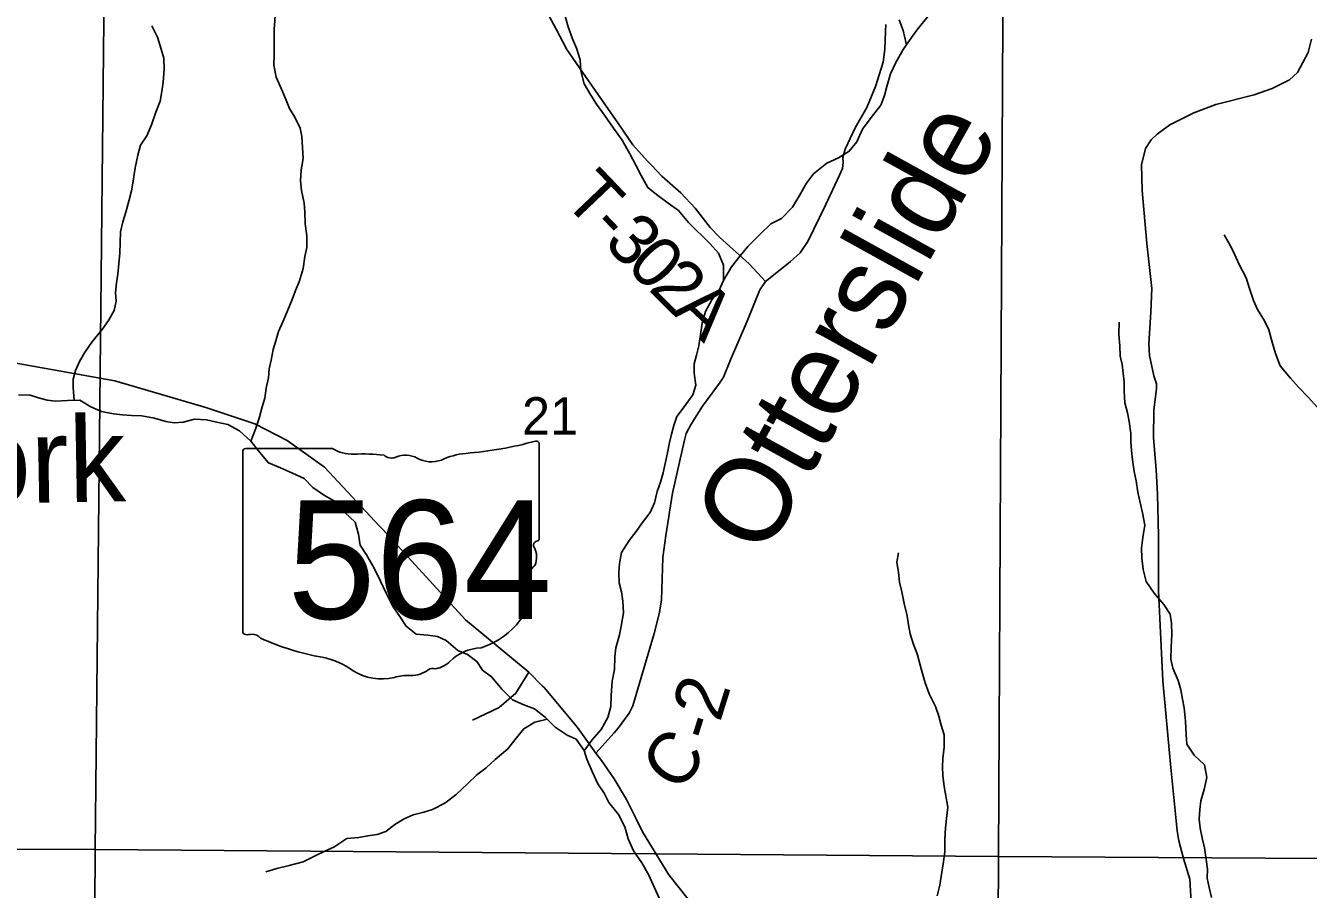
# Model space of a CAD drawing. Extents: x 2043100 to 2470832, y 443715 to 810583.
# Drawn here: x 2269120 to 2276651, y 616731 to 621804 of the extents above; entities that cross this region are included whole.
import ezdxf

# ---------------------------------------------------------------- set-up
doc = ezdxf.new("R2010")
doc.units = 0
for name, color, linetype in [('GM_X_County_Road', 7, 'Continuous'), ('GM_X_County_Road_Text', 7, 'Continuous'), ('GM_X_Minor_River', 7, 'Continuous'), ('GM_X_Minor_River_Text', 7, 'Continuous'), ('GM_X_Section', 7, 'Continuous'), ('GM_X_Section_Text', 7, 'Continuous'), ('GM_X_State_Location', 7, 'Continuous'), ('GM_X_State_Route', 7, 'Continuous'), ('GM_X_State_Shield', 7, 'Continuous'), ('GM_X_Township_Road', 7, 'Continuous'), ('GM_X_Township_Road_Text', 7, 'Continuous'), ('GM_X_Township_ROW', 7, 'Continuous')]:
    doc.layers.add(name, color=color, linetype=linetype)

msp = doc.modelspace()

# ---------------------------------------------------------------- linework, layer by layer
at = {"layer": 'GM_X_County_Road'}
for points in [[(2272574.6, 617650.7), (2272599.1, 617678.3), (2272663.5, 617765.7), (2272684.7, 617808.2), (2272724.4, 617941.2), (2272809.2, 618233.5), (2272839.1, 618348.4), (2272853.7, 618428.8), (2272857.4, 618555.2), (2272861.2, 618679.6), (2272878.9, 618808.2), (2272918.4, 619057.6), (2272987, 619361.6), (2272998.2, 619407.9), (2273027.2, 619462.6), (2273093.3, 619568), (2273192.9, 619704.2), (2273216.3, 619738.7), (2273258.5, 619841.7), (2273356.4, 620068), (2273431.2, 620251.8), (2273464.3, 620300.6), (2273491.9, 620323.1), (2273610.2, 620417.5), (2273667.3, 620468.7), (2273712.1, 620535.7), (2273816.3, 620750.1), (2273899.2, 620926), (2273916.5, 620964.4), (2273919.9, 621000.6), (2273917.4, 621028.6), (2273932.5, 621079), (2273990.2, 621204.3), (2274058.1, 621321.9), (2274109.9, 621447.1), (2274155.4, 621588.3), (2274164, 621664.6), (2274168.1, 621770.9), (2274169.4, 621811)], [(2272468.4, 617531), (2272574.6, 617650.7)]]:
    msp.add_lwpolyline(points, dxfattribs=at)
at = {"layer": 'GM_X_Minor_River'}
for points in [[(2270442.2, 619363.5), (2270470, 619433.8), (2270491.7, 619498), (2270509.5, 619564.2), (2270523.3, 619616.3), (2270531.1, 619674.4), (2270544.8, 619734.6), (2270550.6, 619788.7), (2270560.4, 619838.9), (2270572.2, 619901), (2270588, 619953.2), (2270603.8, 620007.3), (2270629.6, 620063.5), (2270657.4, 620127.8), (2270685.2, 620196), (2270705, 620248.2), (2270724.8, 620298.4), (2270748.5, 620376.6), (2270758.2, 620446.8), (2270770, 620500.9), (2270771.7, 620569), (2270761.4, 620639.1), (2270759.1, 620709.2), (2270754.9, 620761.3), (2270738.5, 620835.4), (2270734.2, 620891.4), (2270738, 620957.5), (2270749.7, 621023.7), (2270741.1, 621151.9), (2270730.9, 621201.9), (2270700.5, 621265.9), (2270668.2, 621317.8), (2270645.9, 621375.8), (2270621.6, 621429.8), (2270591.2, 621501.8), (2270576.8, 621571.8), (2270578.6, 621636), (2270578.2, 621712.1), (2270579.9, 621782.2), (2270587.5, 621886.4)], [(2273217.4, 620307.7), (2273216.7, 620397.7), (2273188.3, 620467.7), (2273138, 620521.5), (2273011.1, 620647.2), (2272952.6, 620717), (2272892.3, 620760.8), (2272823.9, 620812.6), (2272773.6, 620852.5), (2272733.2, 620924.4), (2272704.9, 620980.4), (2272666.4, 621050.3), (2272622, 621130.3), (2272571.5, 621202.2), (2272519.1, 621278.1), (2272470.7, 621341.9), (2272438.3, 621395.9), (2272400, 621461.8), (2272379.6, 621537.9), (2272375.3, 621601.9), (2272354.9, 621672), (2272330.6, 621726), (2272304.2, 621796), (2272287.9, 621860)], [(2272399.8, 617544.8), (2272445, 617607.2), (2272498.9, 617669.5), (2272538.7, 617739.9), (2272556.4, 617804), (2272558.2, 617870.2), (2272563.8, 617954.4), (2272577.5, 618022.5), (2272579.2, 618098.7), (2272585, 618148.8), (2272606.7, 618225.1), (2272616.5, 618277.2), (2272630.2, 618355.4), (2272625.9, 618423.5), (2272617.6, 618477.6), (2272605.4, 618531.6), (2272603.1, 618589.7), (2272606.9, 618643.8), (2272618.6, 618710), (2272662.4, 618780.3), (2272704.3, 618832.6), (2272740.2, 618882.9), (2272786, 618943.2), (2272811.8, 619001.4), (2272827.6, 619067.6), (2272847.4, 619121.8), (2272863.2, 619177.9), (2272875, 619232.1), (2272888.7, 619294.3), (2272900.5, 619354.4), (2272912.3, 619404.6), (2272926.1, 619454.7), (2272943.9, 619508.9), (2272985.8, 619565.2), (2273037.6, 619635.5), (2273055.4, 619691.7), (2273045.1, 619761.8), (2273044.8, 619817.9), (2273058.6, 619868), (2273072.4, 619922.2), (2273080.2, 619976.3), (2273091.9, 620056.5), (2273111.6, 620124.7), (2273149.4, 620193), (2273189.3, 620245.3), (2273219.1, 620311.5), (2273264.9, 620387.9), (2273314.7, 620452.2), (2273360.6, 620506.5), (2273430.5, 620576.9), (2273494.3, 620639.3), (2273558.4, 620671.7), (2273622.2, 620738.1), (2273664.1, 620806.4), (2273703.8, 620878.7), (2273745.7, 620933), (2273823.6, 620995.4), (2273891.7, 621027.8), (2273955.6, 621066.1), (2273999.5, 621120.4), (2274033.3, 621194.7), (2274085.1, 621265), (2274140.9, 621337.4), (2274162.7, 621393.6), (2274176.5, 621445.7), (2274198.3, 621520), (2274228.1, 621586.2), (2274271.8, 621664.5), (2274321.6, 621734.9), (2274357.5, 621785.1), (2274419.3, 621859.5)], [(2269405, 619602.4), (2269398.2, 619677.4), (2269397.9, 619727.5), (2269411.8, 619777.6), (2269437.6, 619835.8), (2269469.4, 619888.1), (2269509.3, 619944.4), (2269569.1, 620018.8), (2269607, 620071), (2269638.8, 620131.2), (2269650.6, 620185.4), (2269648.3, 620235.5), (2269654.1, 620293.6), (2269661.9, 620343.7), (2269667.6, 620405.8), (2269673.4, 620468), (2269676.9, 620592.2), (2269690.6, 620650.4), (2269708.4, 620708.5), (2269728.2, 620780.8), (2269742, 620832.9), (2269751.7, 620891), (2269763.4, 620969.2), (2269779.1, 621043.4), (2269794.9, 621101.6), (2269830.8, 621155.8), (2269858.6, 621220.1), (2269884.3, 621296.3), (2269910.1, 621360.5), (2269919.9, 621416.7), (2269927.6, 621470.8), (2269933.3, 621548.9), (2269931, 621613), (2269910.6, 621685.1), (2269894.4, 621735.1), (2269860, 621803)], [(2274290.9, 621691.5), (2274271.3, 621774.7), (2274249, 621838.7)], [(2276707.3, 619559.7), (2276650.8, 619621.6), (2276592.4, 619679.4), (2276546.1, 619733.3), (2276485.6, 619805.2), (2276457.2, 619877.2), (2276438.9, 619945.2), (2276418.5, 620017.3), (2276394.2, 620069.2), (2276351.8, 620137.2), (2276329.5, 620189.2), (2276303.1, 620265.2), (2276286.8, 620323.2), (2276244.4, 620401.2), (2276220.1, 620457.2), (2276193.8, 620511.1), (2276157.4, 620575.1)], [(2276082.3, 616683.4), (2276068, 616741.5), (2276057.8, 616795.5), (2276059.5, 616849.7), (2276051.3, 616905.7), (2276040.9, 616973.8), (2276028.7, 617023.9), (2276016.4, 617089.9), (2276010.1, 617142), (2276013.9, 617200.1), (2276019.7, 617250.3), (2276039.4, 617316.5), (2276055.2, 617386.7), (2276040.8, 617462.8), (2275980.4, 617518.6), (2275938, 617582.5), (2275933.7, 617638.6), (2275929.4, 617718.8), (2275921, 617796.9), (2275912.8, 617847), (2275902.5, 617903), (2275886.2, 617957), (2275855.8, 618029.1), (2275843.6, 618083.1), (2275845.3, 618153.2), (2275848.9, 618227.4), (2275846.6, 618293.5), (2275840.4, 618347.6), (2275802, 618403.5), (2275745.6, 618469.4), (2275699.2, 618539.3), (2275680.8, 618609.4), (2275672.5, 618677.5), (2275672.2, 618735.6), (2275680, 618797.8), (2275691.7, 618869.9), (2275677.4, 618942), (2275661, 619010), (2275650.7, 619064.1), (2275640.4, 619130.2), (2275628.2, 619184.2), (2275617.8, 619254.3), (2275613.6, 619308.4), (2275609.3, 619358.5), (2275609.1, 619408.6), (2275598.8, 619478.6), (2275588.5, 619528.7), (2275574.2, 619588.7), (2275569.9, 619656.8), (2275569.7, 619710.9), (2275563.5, 619763), (2275557.2, 619813.1), (2275547, 619863.1), (2275544.7, 619923.2), (2275538.4, 619989.3), (2275540.1, 620061.4)], [(2272544.9, 617241), (2272516.6, 617294.9), (2272480.2, 617350.9), (2272445.8, 617422.9), (2272415.4, 617494.9), (2272399.2, 617546.9), (2272352.8, 617612.8), (2272298.5, 617636.6), (2272228.1, 617682.4), (2272171.7, 617740.2), (2272107.4, 617790), (2272045.1, 617813.8), (2271978.8, 617843.6), (2271918.4, 617905.4), (2271855.9, 617979.3), (2271801.6, 618017.1), (2271769.3, 618069.1), (2271714.9, 618110.9), (2271656.7, 618132.7), (2271588.3, 618192.5), (2271538, 618216.3), (2271481.9, 618224.1), (2271413.7, 618229.8), (2271353.3, 618275.6), (2271321, 618327.6), (2271274.6, 618395.5), (2271236.2, 618469.4), (2271203.8, 618541.4), (2271165.3, 618617.4), (2271120.9, 618695.3), (2271084.5, 618751.3), (2271074.2, 618817.3), (2271053.8, 618887.4), (2270993.4, 618943.2), (2270941, 619007.1), (2270874.7, 619044.9), (2270806.3, 619090.6), (2270756, 619144.5), (2270685.7, 619174.2), (2270615.3, 619206), (2270545, 619235.7), (2270494.6, 619295.6), (2270442.2, 619363.5), (2270375.8, 619423.3), (2270307.4, 619461.1), (2270233.2, 619476.8), (2270181, 619488.6), (2270110.8, 619492.2), (2270044.7, 619473.9), (2269992.6, 619471.7), (2269942.4, 619479.5), (2269876.2, 619497.2), (2269801.9, 619510.9), (2269741.8, 619514.7), (2269687.6, 619518.4), (2269635.4, 619524.2), (2269565.2, 619537.9), (2269502.9, 619565.7), (2269438.6, 619603.4), (2269366.4, 619601.1), (2269296.2, 619598.8), (2269246.1, 619604.6), (2269195.9, 619618.4), (2269145.7, 619634.2), (2269077.5, 619635.9)], [(2274472.2, 616692.4), (2274488, 616754.6), (2274495.8, 616806.7), (2274507.5, 616880.9), (2274517.2, 616951.1), (2274516.9, 617023.2), (2274520.6, 617091.4), (2274528.3, 617163.5), (2274534.1, 617213.7), (2274513.5, 617333.8), (2274505.2, 617399.9), (2274502.9, 617450), (2274504.7, 617500.1), (2274512.5, 617566.2), (2274512.1, 617638.4), (2274495.9, 617694.4), (2274481.6, 617748.4), (2274461.3, 617804.5), (2274424.9, 617878.4), (2274400.5, 617944.5), (2274382.2, 618012.5), (2274367.9, 618062.5), (2274353.6, 618114.6), (2274331.3, 618174.6), (2274313, 618230.6), (2274302.8, 618284.7), (2274296.5, 618336.8), (2274278.2, 618408.8), (2274263.8, 618478.9), (2274251.5, 618534.9), (2274245.3, 618591), (2274235, 618653.1), (2274244.8, 618707.2)], [(2272180.9, 617730.8), (2272109.7, 617711.9), (2272045.7, 617673.6), (2271991.9, 617609.2), (2271950, 617556.9), (2271876.1, 617492.5), (2271824.2, 617444.2), (2271768.2, 617403.8), (2271714.3, 617349.5), (2271646.4, 617285.1), (2271580.5, 617236.7), (2271508.4, 617200.3), (2271458.4, 617184.1), (2271394.3, 617167.7), (2271342.3, 617145.5), (2271288.3, 617111.2), (2271234.3, 617070.9), (2271184.3, 617052.6), (2271128.1, 617044.3), (2271076.1, 617036.1), (2271005.9, 617029.8), (2270929.9, 616979.4), (2270879.9, 616957.1), (2270815.9, 616924.8), (2270749.9, 616892.4), (2270667.8, 616870), (2270595.6, 616853.7), (2270529.6, 616833.3)], [(2272842.1, 616675.2), (2272811.8, 616739.2), (2272779.4, 616813.2), (2272736.9, 616887.1), (2272688.5, 616957.1), (2272658.1, 617027), (2272637.8, 617097.1), (2272601.3, 617171.1), (2272544.9, 617241)]]:
    msp.add_lwpolyline(points, dxfattribs=at)
at = {"layer": 'GM_X_Section'}
for points in [[(2264235.8, 622182.9), (2269583.7, 622209.9), (2269527.4, 616965), (2264207.2, 616970.4)], [(2274859.9, 622212), (2274832.1, 616923.4), (2269527.4, 616965), (2269583.7, 622209.9)], [(2274859.9, 622212), (2280184.2, 622202.6), (2280154.7, 616890), (2274832.1, 616923.4)], [(2269527.4, 616965), (2269496.5, 611606.4), (2264172.3, 611601.8), (2264207.2, 616970.4)], [(2269527.4, 616965), (2274832.1, 616923.4), (2274804.8, 611594.9), (2269496.5, 611606.4)], [(2274832.1, 616923.4), (2280154.7, 616890), (2280143.2, 611575.7), (2274804.8, 611594.9)]]:
    msp.add_lwpolyline(points, close=True, dxfattribs=at)
at = {"layer": 'GM_X_State_Route'}
for points in [[(2268774.6, 619857.9), (2269031.8, 619827.7), (2269643.8, 619718.2), (2270178.2, 619560), (2270465.5, 619465.3), (2270655, 619367.8), (2270875, 619210.4), (2271198.4, 618864.2), (2271215.1, 618846.3)], [(2271215.1, 618846.3), (2271238.8, 618820.9), (2271701.8, 618313.4), (2272074.1, 618006.6), (2272153.2, 617926.6)], [(2272153.2, 617926.6), (2272166.2, 617913.5), (2272360.7, 617680.5), (2272468.4, 617531), (2272500.8, 617487.6), (2272576, 617379.3), (2272648.6, 617258.4), (2272704.2, 617144.5)], [(2272704.2, 617144.5), (2272741.4, 617068.3), (2272895.4, 616816.2), (2273010.7, 616672.3)]]:
    msp.add_lwpolyline(points, dxfattribs=at)
at = {"layer": 'GM_X_State_Shield'}
for p, q in [((2270395.2, 619301.5), (2270395.2, 618244.9)), ((2270921.9, 619319.7), (2270412.3, 619319.7)), ((2272135.4, 618793.1), (2272135.4, 619345.9)), ((2272135.2, 618793.3), (2272135.4, 618793.1))]:
    msp.add_line(p, q, dxfattribs=at)
for centre, major_axis, start_param, end_param in [((2271515.5, 620760.2), (1845.5, 0), 4.814394, 5.042369), ((2272116.1, 619348.2), (19.4, 0), 6.141152, 7.989035), ((2270415.1, 619303.8), (20.2, 0), 1.712693, 3.28349), ((2271043.3, 619442.4), (195.5, 0), 4.042523, 4.731795), ((2271108.1, 618726.5), (702, 0), 1.404758, 1.657858), ((2271350.3, 619187.1), (117.3, 0), 0.950623, 2.079405), ((2271750.9, 618997), (371.3, 0), 1.699011, 2.107814), ((2271267.5, 619309.2), (56.4, 0), 3.836095, 5.185415), ((2271501.7, 619354.6), (141.1, 0), 4.081561, 5.145723), ((2272130.9, 618752.6), (30, 0), 1.883978, 3.671073), ((2272114.7, 618791), (20.7, 0), 5.05454, 6.418171), ((2271940.2, 618682.7), (180, 0), 5.934695, 6.695948), ((2272204.8, 618561.8), (130.9, 0), 2.387724, 3.262537), ((2271618.9, 618491.5), (461.6, 0), 5.101752, 6.440018), ((2270415.3, 618242.6), (20.3, 0), 3.00124, 4.508301), ((2270418.4, 618350.7), (155.2, 0), 4.665946, 4.897461), ((2270450.1, 618183.9), (56, 0), 0.519207, 1.627899), ((2271156.7, 619133.3), (1332.7, 0), 4.195997, 4.488961), ((2270759.4, 617770.2), (417, 0), 0.823519, 1.323587), ((2271813.5, 617948.2), (252.8, 0), 1.647645, 2.488434), ((2271210.4, 618178.7), (264.6, 0), 4.026481, 4.996735), ((2271382.6, 618099.5), (141, 0), 4.691044, 5.507374), ((2271510.1, 617997.2), (39.7, 0), 1.147584, 2.315152), ((2271493.2, 618142.5), (149.1, 0), 4.937069, 5.64225), ((2271363.3, 617813.3), (217.4, 0), 1.495662, 1.94098)]:
    msp.add_ellipse(centre, major_axis=major_axis, ratio=0.8, start_param=start_param, end_param=end_param, dxfattribs=at)
at = {"layer": 'GM_X_Township_Road'}
for points in [[(2276670.5, 621724.4), (2276649.4, 621645.8), (2276586.8, 621528.7), (2276541.3, 621486), (2276437.8, 621434.4), (2276332.1, 621396.9), (2276108.4, 621339.7), (2275978.8, 621291.9), (2275837.5, 621221.8), (2275764.1, 621166.6), (2275728.5, 621132.1), (2275695, 621081.5), (2275672.2, 620986.9), (2275676.2, 620834.5), (2275702.2, 620523.9), (2275731.6, 620259.6), (2275725.4, 620121.1), (2275713.8, 619934.4), (2275718.7, 619866.2), (2275744.2, 619746.2), (2275758.9, 619700.3), (2275759.2, 619672.2), (2275744.8, 619545.6), (2275740.9, 619383.1), (2275757.3, 619196.7), (2275765.2, 619050.4), (2275770.3, 618807.7), (2275770.5, 618484.7), (2275797.3, 617955.4), (2275841.6, 617466.5), (2275880.7, 617073.8), (2275891.5, 617015.8), (2275918.9, 616911.8), (2275954.5, 616789.9), (2275967.1, 616585.4)], [(2273464.3, 620300.6), (2273367.8, 620404.3), (2273254.3, 620507.1), (2273193.5, 620560.4), (2273138.6, 620617.9), (2273051.1, 620731), (2272965.7, 620822.1), (2272854.3, 620918.9), (2272793.9, 620983.6)], [(2272074.1, 618006.6), (2271997.8, 617882.5), (2271900.7, 617798.9), (2271743.4, 617724.6)]]:
    msp.add_lwpolyline(points, dxfattribs=at)
at = {"layer": 'GM_X_Township_ROW'}
msp.add_lwpolyline([(2272793.9, 620983.6), (2272793.7, 620983.8), (2272771, 621008.1), (2272685.7, 621103.2), (2272599.9, 621226.4), (2272406, 621504.6), (2272297.8, 621663.6), (2272234.2, 621783.1), (2272178.7, 621888.6), (2272129.8, 621952.1), (2272063.4, 621979.3), (2271956.5, 622034), (2271883.7, 622245.7), (2271736.7, 622460.3), (2271611.5, 622693.3), (2271525.9, 623094.1), (2271399.4, 623346.9), (2271115.1, 623536.5), (2270783.3, 623662.8), (2269622.3, 623849.5)], dxfattribs=at)

# ---------------------------------------------------------------- texts
at = {"layer": 'GM_X_County_Road_Text'}
for s, rotation, p in [('2', 72.70213, (2273196.3, 617707)), ('-', 72.47725, (2273158.8, 617588.4)), ('C', 51.2579, (2272947.7, 617289.8))]:
    msp.add_text(s, height=300, rotation=rotation, dxfattribs=at).set_placement(p)
at = {"layer": 'GM_X_Minor_River_Text'}
for s, height, rotation, p in [('Otterslide', 500.13, 61.01547, (2273457.5, 618670.7)), ('Fork', 499.99, 1.0102, (2268373, 618987.1))]:
    msp.add_text(s, height=height, rotation=rotation, dxfattribs=at).set_placement(p)
at = {"layer": 'GM_X_Section_Text'}
msp.add_text('21', height=220.83, rotation=0.00001, dxfattribs=at).set_placement((2272034.4, 619400.6))
at = {"layer": 'GM_X_State_Location'}
for s in ['s', 'r']:
    msp.add_text(s, height=0.0000833, dxfattribs=at).set_placement((2271245.9, 618703.4))
msp.add_text('564', height=0.0000833, rotation=0.00001, dxfattribs=at).set_placement((2270892.6, 618630.2))
at = {"layer": 'GM_X_State_Shield'}
msp.add_text('564', height=696.1, dxfattribs=at).set_placement((2270656.7, 618319.4))
at = {"layer": 'GM_X_Township_Road_Text'}
for s, rotation, p in [('T', 313.66046, (2272266.7, 620776.9)), ('-', 313.71848, (2272421.8, 620614.3)), ('3', 313.90889, (2272507.7, 620524.5)), ('0', 314.52283, (2272638.4, 620388.8)), ('2', 315.14806, (2272770.5, 620254.5)), ('A', 316.90354, (2272908.7, 620117.2))]:
    msp.add_text(s, height=300, rotation=rotation, dxfattribs=at).set_placement(p)

doc.saveas('drawing.dxf')
